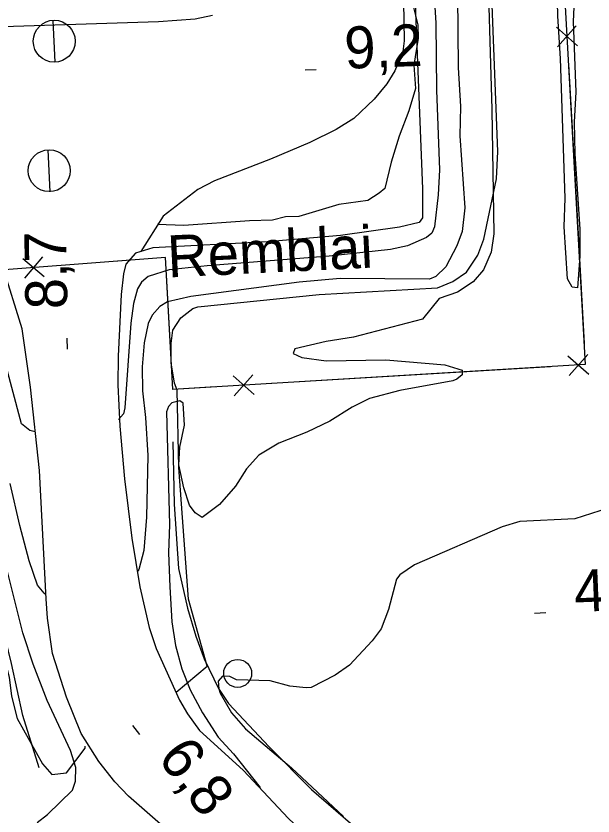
# Model space of a CAD drawing. Extents: x 336540 to 340074, y 5572036 to 5573747.
# Drawn here: x 337548.1 to 337589.4, y 5572898.9 to 5572956.1 of the extents above; entities that cross this region are included whole.
import ezdxf

# ---------------------------------------------------------------- set-up
doc = ezdxf.new("R2010")
doc.units = 0
for name, color, linetype in [('Niveau 1', 7, 'Continuous'), ('Niveau 19', 7, 'Continuous'), ('Niveau 2', 7, 'Continuous'), ('Niveau 27', 7, 'Continuous'), ('Niveau 3', 7, 'Continuous'), ('Niveau 36', 7, 'Continuous'), ('Niveau 37', 7, 'Continuous'), ('Niveau 4', 7, 'Continuous')]:
    doc.layers.add(name, color=color, linetype=linetype)

msp = doc.modelspace()

# ---------------------------------------------------------------- linework, layer by layer
at = {"layer": 'Niveau 1'}
for points in [[(337590.48, 5572920.92), (337588.08, 5572920.17), (337584.16, 5572919.98), (337582.9, 5572919.6), (337576.62, 5572916.88), (337575.58, 5572916.17), (337575.34, 5572915.86), (337574.75, 5572913.67), (337574.23, 5572912.31)], [(337574.23, 5572912.31), (337573.58, 5572911.45), (337571.98, 5572909.71), (337570.94, 5572908.99), (337569.22, 5572908.1), (337568.88, 5572908.07), (337567.7, 5572908.21), (337566.3, 5572908.59), (337563.88, 5572908.66), (337563.41, 5572908.9), (337562.88, 5572908.91), (337562.58, 5572908.56), (337562.61, 5572908.01), (337562.72, 5572907.7), (337563.53, 5572906.3), (337564.54, 5572905.15), (337567.82, 5572902.36), (337571.54, 5572898.87)]]:
    msp.add_lwpolyline(points, dxfattribs=at)
at = {"layer": 'Niveau 19'}
for points in [[(337573.73, 5573004.71), (337574.03, 5573003.62), (337574.24, 5573002.02), (337575.74, 5572962.68), (337575.87, 5572954.34), (337575.78, 5572953.58), (337575.21, 5572952.2), (337574.63, 5572951.26), (337573.73, 5572950.18), (337572.28, 5572948.79), (337571.01, 5572948), (337569.12, 5572947.08), (337566.32, 5572945.88), (337562.31, 5572944.34), (337561.12, 5572943.72), (337558.63, 5572941.81), (337557.03, 5572939.27)], [(337562.16, 5572956.15), (337560.94, 5572955.9), (337558.3, 5572955.71), (337545.69, 5572955.3), (337542.24, 5572955.25), (337540.31, 5572955.33), (337538.25, 5572955.57), (337536.89, 5572955.82), (337534.72, 5572956.34)], [(337558.82, 5572898), (337556.16, 5572900.33), (337555.17, 5572901.36), (337554.03, 5572902.81), (337552.77, 5572904.82), (337551.72, 5572907.41), (337550.73, 5572910.53), (337550.37, 5572913.07), (337550.26, 5572914.44), (337549.79, 5572923.61), (337549.14, 5572929.59), (337548.54, 5572933.76), (337547.14, 5572938.29)], [(337555.63, 5572936.2), (337555.41, 5572931.8), (337555.39, 5572929.74), (337555.53, 5572926.8), (337555.87, 5572923.02), (337556.4, 5572918.79), (337556.97, 5572915.29), (337557.64, 5572912.4), (337558.14, 5572910.89), (337559.81, 5572907.19), (337560.37, 5572906.21), (337561.24, 5572905.04), (337564.37, 5572902.2), (337567.61, 5572898.74), (337571.86, 5572894.76), (337577.99, 5572889.26), (337585.33, 5572882.89), (337594.24, 5572875.34)]]:
    msp.add_lwpolyline(points, dxfattribs=at)
at = {"layer": 'Niveau 2'}
for points in [[(337589.48, 5572970.82), (337589.11, 5572970.51), (337588.92, 5572969.88), (337588.67, 5572965.93), (337588.59, 5572963.28), (337588.38, 5572960.59), (337588.06, 5572957.82), (337587.97, 5572955.72), (337588.15, 5572950.67), (337588.04, 5572948.54), (337588.08, 5572946.27), (337588.45, 5572940.88), (337588.44, 5572938.94), (337588.29, 5572936.69), (337587.9, 5572936.72), (337587.57, 5572937.33), (337587.33, 5572941.04), (337587.4, 5572943.09), (337587.07, 5572953.07), (337586.87, 5572956.1), (337586.76, 5572961.31), (337586.34, 5572966.57), (337586.29, 5572969.05)], [(337576.18, 5572964.96), (337576.56, 5572963.06), (337576.64, 5572962.11), (337576.66, 5572961.15), (337576.41, 5572957.33), (337576.85, 5572955.48), (337576.87, 5572954.53), (337576.58, 5572952.61), (337576.68, 5572950.93), (337576.21, 5572949.34), (337575.52, 5572947.53), (337574.95, 5572945.66), (337574.49, 5572943.79), (337574.1, 5572943.45), (337573.27, 5572942.92), (337571.2, 5572942.65), (337568.35, 5572941.79), (337567.4, 5572941.77), (337566.45, 5572941.52), (337564.82, 5572941.48), (337560.11, 5572941.14), (337558.23, 5572941.21)], [(337577.61, 5572963.9), (337578.15, 5572955.62), (337578.19, 5572950.82), (337578.4, 5572945.13), (337578.32, 5572943.33), (337578.06, 5572941.04), (337577.86, 5572940.59), (337577.48, 5572940.27), (337576.12, 5572939.69), (337574.9, 5572939.43), (337570.51, 5572938.94), (337561.78, 5572938.26), (337559.07, 5572937.96), (337557.57, 5572937.49), (337557.08, 5572937.09), (337556.8, 5572936.62), (337556.51, 5572935.57), (337556.32, 5572934.15), (337555.89, 5572928.09), (337555.8, 5572927.66), (337555.44, 5572927.26)], [(337581.79, 5572961.65), (337582.15, 5572949.44), (337582.29, 5572940.54), (337582.11, 5572939.22), (337581.55, 5572937.98), (337580.81, 5572937.12), (337579.7, 5572936.36), (337578.39, 5572935.91), (337577.19, 5572934.43), (337572.26, 5572933.15), (337570.3, 5572932.84), (337568.05, 5572932.32), (337567.94, 5572931.98), (337568.55, 5572931.71), (337570.29, 5572931.47), (337574.57, 5572931.54), (337578.78, 5572931.17), (337580.02, 5572930.8), (337580.02, 5572930.47), (337579.65, 5572930.16), (337579.36, 5572930.04), (337575.57, 5572929.34), (337573.41, 5572928.78), (337572.16, 5572928.16), (337570.56, 5572927.15), (337568.91, 5572926.37), (337566.92, 5572925.58), (337565.49, 5572924.72), (337564.61, 5572923.75), (337563.81, 5572922.51), (337562.67, 5572921.18), (337561.42, 5572920.25), (337560.92, 5572920.6), (337560.53, 5572921.15), (337560.12, 5572922.37), (337559.77, 5572924.03), (337559.84, 5572925.28), (337560.16, 5572926.85), (337560.08, 5572928.44), (337559.82, 5572928.6), (337559.26, 5572928.46), (337559.03, 5572928.19), (337558.88, 5572927.82), (337559.09, 5572919.77), (337559.03, 5572917.74), (337559.11, 5572915.31), (337559.26, 5572912.79), (337559.53, 5572911.1), (337559.97, 5572909.44), (337560.57, 5572907.94), (337561.45, 5572906.29), (337562.57, 5572904.55), (337563.66, 5572903.37), (337565.58, 5572900.95)], [(337579.69, 5572957.63), (337579.74, 5572952.43), (337579.9, 5572949.65), (337579.86, 5572947.56), (337580.23, 5572942.4), (337580.03, 5572940.7), (337579.64, 5572939.68), (337578.86, 5572938.18), (337578.14, 5572937.48), (337577.69, 5572937.3), (337571.3, 5572937.36), (337568.38, 5572937.09), (337560.62, 5572936.05), (337558.96, 5572935.67), (337558.4, 5572935.35), (337557.86, 5572934.72), (337557.56, 5572934.14), (337557.29, 5572932.75), (337557.14, 5572931.04), (337557.17, 5572929.32), (337557.38, 5572927.42), (337557.54, 5572924.7), (337557.45, 5572920.29), (337557.26, 5572917.9), (337556.9, 5572916.54), (337556.79, 5572916.38)], [(337549.49, 5572926.38), (337549.1, 5572926.49), (337548.5, 5572926.96), (337547.22, 5572931.79)], [(337549.62, 5572898.45), (337550.37, 5572899.02), (337552.16, 5572900.76), (337552.36, 5572901.41), (337552.39, 5572902.39), (337552, 5572903.6), (337550.34, 5572907.17), (337549.33, 5572909.76), (337548.6, 5572912.02), (337547.44, 5572916.68), (337545.88, 5572921.87), (337545.42, 5572924.22), (337545.35, 5572925.78)], [(337550.24, 5572914.74), (337550.12, 5572914.84), (337549.65, 5572915.43), (337549.06, 5572917.15), (337548.38, 5572919.68), (337547.7, 5572922.7)]]:
    msp.add_lwpolyline(points, dxfattribs=at)
at = {"layer": 'Niveau 27'}
for points in [[(337576.43, 5572963.02), (337577.18, 5572943.76), (337577.2, 5572941.69), (337576.95, 5572941.36), (337575.54, 5572941.02), (337571.32, 5572940.42), (337566.09, 5572939.96), (337557.91, 5572939.55), (337556.67, 5572939.15), (337555.96, 5572938.37), (337555.79, 5572937.68), (337555.63, 5572936.2)], [(337559.58, 5572907.76), (337561.78, 5572909.63), (337560.44, 5572914.43), (337559.77, 5572923.84), (337559.65, 5572929.36), (337559.46, 5572929.87), (337559.22, 5572931.33), (337559.21, 5572932.71), (337559.34, 5572933.65), (337559.9, 5572934.53), (337560.77, 5572935.2), (337561.13, 5572935.32), (337569.8, 5572936.21), (337578.27, 5572936.69), (337579.37, 5572937.13), (337580.34, 5572937.81), (337581.16, 5572939.01), (337581.59, 5572940.16), (337582.48, 5572944.47), (337582.59, 5572946.44), (337582.16, 5572957.53)], [(337544.53, 5572928.2), (337544.92, 5572926.19), (337544.9, 5572924.61), (337545.08, 5572921.48), (337545.87, 5572916.23), (337546.34, 5572913.77), (337547.63, 5572908.85), (337547.8, 5572907.48), (337548.19, 5572905.89), (337550.01, 5572902.64), (337550.68, 5572901.89), (337551.72, 5572902), (337553.07, 5572903.76), (337553.06, 5572903.92)]]:
    msp.add_lwpolyline(points, dxfattribs=at)
at = {"layer": 'Niveau 3'}
for p, q in [((337568.79, 5572952.26), (337569.59, 5572952.3)), ((337551.79, 5572932.29), (337551.78, 5572933.09)), ((337585.21, 5572913.43), (337586.01, 5572913.46)), ((337556.45, 5572905.38), (337556.94, 5572904.75))]:
    msp.add_line(p, q, dxfattribs=at)
at = {"layer": 'Niveau 36'}
for p, q in [((337550.92, 5572952.81), (337550.77, 5572955.8)), ((337550.56, 5572943.55), (337550.41, 5572946.54))]:
    msp.add_line(p, q, dxfattribs=at)
for centre, radius in [((337550.844, 5572954.318), 1.5), ((337550.484, 5572945.058), 1.5), ((337563.969, 5572909.111), 1)]:
    msp.add_circle(centre, radius, dxfattribs=at)
at = {"layer": 'Niveau 37'}
for p, q in [((337586.78, 5572955.33), (337588.27, 5572953.99)), ((337586.86, 5572953.91), (337588.19, 5572955.41)), ((337548.6, 5572938.79), (337550.12, 5572937.48)), ((337550.01, 5572938.89), (337548.71, 5572937.37)), ((337587.6, 5572931.82), (337589.1, 5572930.5)), ((337589.01, 5572931.91), (337587.68, 5572930.41)), ((337565.05, 5572930.47), (337563.73, 5572928.97)), ((337563.64, 5572930.39), (337565.14, 5572929.06))]:
    msp.add_line(p, q, dxfattribs=at)
for points in [[(337543.85, 5572928.37), (337465.55, 5572924.24), (337460.25, 5573020.74), (337583.41, 5573028.11), (337588.84, 5572931.19), (337559.32, 5572929.42), (337558.81, 5572938.85), (337543.51, 5572937.69), (337543.85, 5572928.37)], [(337587.64, 5572952.66), (337588.2, 5572942.68)], [(337588.2, 5572942.68), (337588.76, 5572932.69)], [(337558.95, 5572936.33), (337558.81, 5572938.85), (337551.35, 5572938.28)], [(337562.39, 5572929.6), (337559.32, 5572929.42), (337558.95, 5572936.33)], [(337586.35, 5572931.04), (337576.37, 5572930.44)], [(337576.37, 5572930.44), (337566.39, 5572929.84)]]:
    msp.add_lwpolyline(points, dxfattribs=at)
at = {"layer": 'Niveau 4'}
for points in [[(337559.33, 5572925.66), (337559.43, 5572921.22), (337559.74, 5572916.62), (337560.37, 5572913.77), (337560.97, 5572911.77), (337561.57, 5572910.16), (337562.6, 5572908.02), (337563.31, 5572906.97), (337566.23, 5572903.87), (337569.26, 5572900.8), (337573.95, 5572896.76), (337577.44, 5572893.15), (337581.38, 5572889.43), (337592.52, 5572879.92)], [(337549.76, 5572902.35), (337548.61, 5572906.11), (337547.8, 5572909.81), (337546.47, 5572915.11), (337546.06, 5572917.6), (337545.45, 5572923.52)]]:
    msp.add_lwpolyline(points, dxfattribs=at)

# ---------------------------------------------------------------- texts
at = {"layer": 'Niveau 27'}
msp.add_text('Remblai', height=3, rotation=2.7781, dxfattribs=at).set_placement((337559, 5572937.42))
at = {"layer": 'Niveau 3'}
for s, rotation, p in [('9,2    ', 2.2763, (337571.66, 5572952.34)), ('8,7    ', 90.9437, (337551.79, 5572935.17)), ('4,8    ', 2.2763, (337588.09, 5572913.5)), ('6,8    ', 307.3364, (337558.17, 5572903.07))]:
    msp.add_text(s, height=2.9999, rotation=rotation, dxfattribs=at).set_placement(p)

doc.saveas('drawing.dxf')
